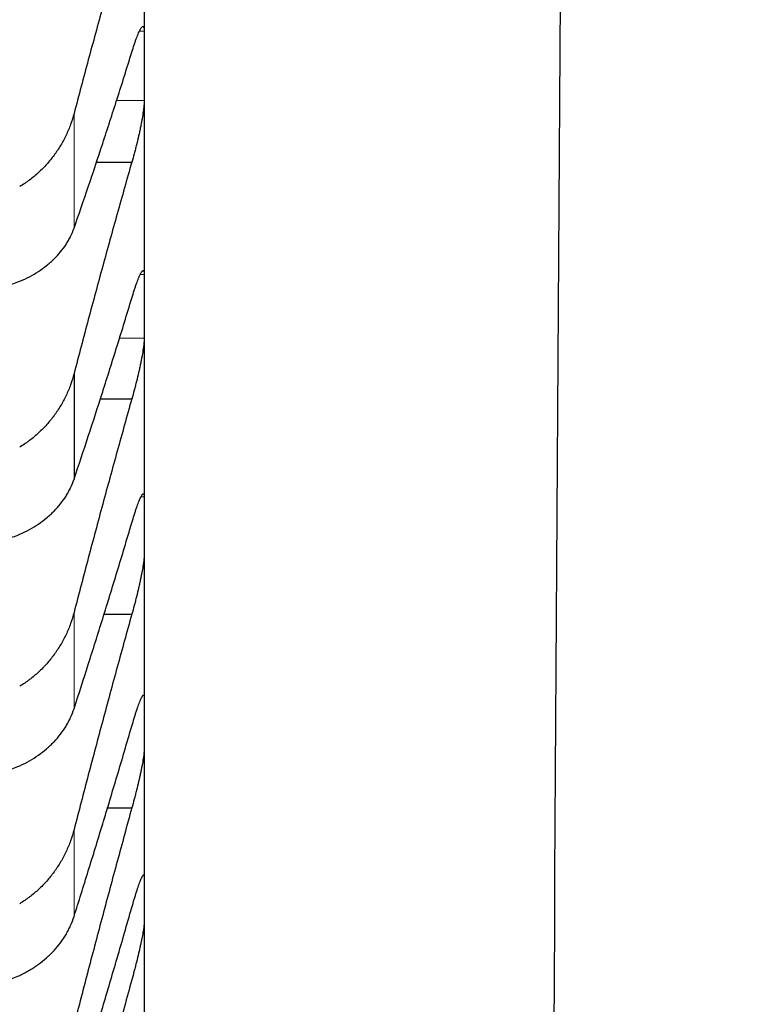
# Model space of a CAD drawing. Header units: inches. Extents: x 0 to 20790, y -12 to 14700.
# Tile 341 of 436: x 14162 to 14193, y 9375 to 9417. Entities that reach past the tile are written whole.
import ezdxf

# ---------------------------------------------------------------- set-up
doc = ezdxf.new("R2010")
doc.units = ezdxf.units.IN
doc.layers.add('1', color=7, linetype='Continuous', true_color=0xffffff)
doc.layers.add('254', color=7, linetype='Continuous', true_color=0xffffff)
doc.styles.add('latin_extended', font='simplex.shx')
doc.dimstyles.get("Standard").update_dxf_attribs({"dimtxt": 0.18, "dimasz": 0.18, "dimexe": 0.18, "dimexo": 0.0625, "dimgap": 0.09, "dimtad": 0, "dimtih": 1, "dimtoh": 1, "dimdec": 4, "dimzin": 0, "dimdsep": 46, "dimtxsty": 'Standard', "dimcen": 0.09, "dimadec": 0, "dimazin": 0, "dimtfac": 1, "dimtdec": 4, "dimtofl": 0, "dimtmove": 0, "dimatfit": 3, "dimfxl": 1, "dimtolj": 1, "dimtzin": 0, "dimarcsym": 0})

# ---------------------------------------------------------------- blocks, each defined once
blk = doc.blocks.new('_U5')
at = {"layer": '254', "color": 3, "linetype": 'Continuous', "lineweight": 13, "transparency": 16777216}
for p, q in [((14167.097, 9939.463), (14167.097, 8111.817)), ((14417.097, 9439.463), (14417.097, 8111.817)), ((14167.097, 8146.817), (13002.826, 8146.817)), ((14044.597, 8146.817), (13922.097, 8146.817)), ((14417.097, 8146.817), (14167.097, 8146.817)), ((14539.597, 8146.817), (14662.097, 8146.817))]:
    blk.add_line(p, q, dxfattribs=at)
at = {"layer": '254', "color": 3, "transparency": 16777216}
for points in [[(14044.597, 8126.4), (14044.597, 8167.233), (14167.097, 8146.817)], [(14539.597, 8167.233), (14539.597, 8126.4), (14417.097, 8146.817)]]:
    blk.add_solid(points, dxfattribs=at)
at = {"layer": 'Defpoints', "color": 0, "transparency": 16777216}
for p in [(14167.097, 9974.463), (14417.097, 9474.463), (14167.097, 8146.817)]:
    blk.add_point(p, dxfattribs=at)
at = {"layer": '254', "color": 2, "lineweight": 13, "transparency": 16777216, "insert": (13064.076, 8330.567), "char_height": 122.5, "attachment_point": 1, "style": 'latin_extended'}
blk.add_mtext('\\A1;250', dxfattribs=at)
blk = doc.blocks.new('_U6')
at = {"layer": '254', "color": 3, "linetype": 'Continuous', "lineweight": 13, "transparency": 16777216}
for p, q in [((14007.097, 9939.463), (14007.097, 8391.817)), ((14167.095, 9649.526), (14167.095, 8391.817)), ((14007.097, 8426.817), (12939.597, 8426.817)), ((13884.597, 8426.817), (13762.097, 8426.817)), ((14167.095, 8426.817), (14007.097, 8426.817)), ((14289.595, 8426.817), (14412.095, 8426.817))]:
    blk.add_line(p, q, dxfattribs=at)
at = {"layer": '254', "color": 3, "transparency": 16777216}
for points in [[(13884.597, 8406.4), (13884.597, 8447.233), (14007.097, 8426.817)], [(14289.595, 8447.233), (14289.595, 8406.4), (14167.095, 8426.817)]]:
    blk.add_solid(points, dxfattribs=at)
at = {"layer": 'Defpoints', "color": 0, "transparency": 16777216}
for p in [(14007.097, 9974.463), (14167.095, 9684.526), (14007.097, 8426.817)]:
    blk.add_point(p, dxfattribs=at)
at = {"layer": '254', "color": 2, "lineweight": 13, "transparency": 16777216, "insert": (13000.847, 8814.733), "char_height": 122.5, "attachment_point": 1, "style": 'latin_extended'}
blk.add_mtext('\\A1;\\C2;Flywheel\\P\\C2;90-240', dxfattribs=at)

msp = doc.modelspace()

# ---------------------------------------------------------------- linework, layer by layer
at = {"layer": '1', "color": 2, "linetype": 'Continuous', "lineweight": 25}
for p, q in [((14167.097, 9426.607), (14167.097, 9415.347)), ((14167.097, 9415.347), (14167.097, 9404.983)), ((14165.006, 9411.196), (14166.56, 9411.196)), ((14167.097, 9404.983), (14167.097, 9395.53)), ((14164.071, 9402.084), (14164.071, 9397.533)), ((14165.176, 9400.996), (14166.56, 9400.996)), ((14167.097, 9395.53), (14167.097, 9387.005)), ((14165.337, 9391.715), (14166.56, 9391.715)), ((14167.097, 9387.005), (14167.097, 9379.42)), ((14165.489, 9383.367), (14166.56, 9383.367)), ((14167.097, 9379.42), (14167.097, 9372.788))]:
    msp.add_line(p, q, dxfattribs=at)
at = {"layer": '1', "color": 110, "linetype": 'Continuous', "lineweight": 13}
for p, q in [((14166.891, 9416.843), (14167.095, 9416.843)), ((14165.878, 9413.852), (14167.095, 9413.852)), ((14164.071, 9413.291), (14164.071, 9408.347)), ((14166.927, 9406.353), (14167.095, 9406.353)), ((14166.01, 9403.612), (14167.095, 9403.612)), ((14166.961, 9396.773), (14167.095, 9396.773)), ((14164.071, 9391.793), (14164.071, 9387.643)), ((14164.071, 9382.436), (14164.071, 9378.692))]:
    msp.add_line(p, q, dxfattribs=at)
at = {"layer": '1', "color": 2, "linetype": 'Continuous', "lineweight": 25}
for points, knots in [([(14186.598, 9674.468), (14186.544, 9665.878), (14186.438, 9648.677), (14186.278, 9622.865), (14186.118, 9597.033), (14185.958, 9571.201), (14185.798, 9545.368), (14185.638, 9519.536), (14185.238, 9454.955), (14184.225, 9291.35), (14183.265, 9136.356), (14182.598, 9028.722)], [0, 0, 0, 0, 0.039908, 0.079911, 0.119915, 0.159919, 0.199923, 0.239927, 0.279931, 0.499952, 1, 1, 1, 1]), ([(14166.56, 9415.928), (14166.594, 9416.044), (14166.628, 9416.152), (14166.679, 9416.304), (14166.695, 9416.353), (14166.72, 9416.424), (14166.728, 9416.447), (14166.745, 9416.492), (14166.753, 9416.514), (14166.793, 9416.622), (14166.823, 9416.697), (14166.867, 9416.796), (14166.881, 9416.826), (14166.901, 9416.867), (14166.908, 9416.881), (14166.921, 9416.905), (14166.927, 9416.917), (14166.958, 9416.971), (14166.981, 9417.002), (14167.006, 9417.026), (14167.01, 9417.03), (14167.02, 9417.036), (14167.024, 9417.038), (14167.037, 9417.043), (14167.045, 9417.043), (14167.065, 9417.032), (14167.076, 9417.013), (14167.085, 9416.972), (14167.087, 9416.962), (14167.09, 9416.943), (14167.091, 9416.932), (14167.094, 9416.898), (14167.095, 9416.872), (14167.095, 9416.843)], [0, 0, 0, 0, 0.125, 0.125, 0.1875, 0.1875, 0.21875, 0.21875, 0.25, 0.25, 0.375, 0.375, 0.4375, 0.4375, 0.46875, 0.46875, 0.5, 0.5, 0.625, 0.625, 0.65625, 0.65625, 0.6875, 0.6875, 0.75, 0.75, 0.875, 0.875, 0.90625, 0.90625, 0.9375, 0.9375, 1, 1, 1, 1]), ([(14167.095, 9413.852), (14167.095, 9413.823), (14167.093, 9413.759), (14167.084, 9413.647), (14167.076, 9413.563), (14167.068, 9413.495), (14167.065, 9413.472), (14167.059, 9413.424), (14167.055, 9413.4), (14167.038, 9413.277), (14167.021, 9413.171), (14166.996, 9413.029), (14166.991, 9413), (14166.983, 9412.957), (14166.98, 9412.942), (14166.975, 9412.912), (14166.961, 9412.838), (14166.934, 9412.702), (14166.908, 9412.578), (14166.881, 9412.452), (14166.867, 9412.388), (14166.823, 9412.195), (14166.793, 9412.066), (14166.745, 9411.875), (14166.729, 9411.811), (14166.704, 9411.716), (14166.696, 9411.684), (14166.679, 9411.621), (14166.671, 9411.589), (14166.628, 9411.434), (14166.594, 9411.313), (14166.56, 9411.196)], [0, 0, 0, 0, 0.0625, 0.125, 0.1875, 0.1875, 0.21875, 0.21875, 0.25, 0.25, 0.375, 0.375, 0.40625, 0.40625, 0.421875, 0.421875, 0.4375, 0.5, 0.5625, 0.5625, 0.625, 0.625, 0.75, 0.75, 0.8125, 0.8125, 0.84375, 0.84375, 0.875, 0.875, 1, 1, 1, 1]), ([(14164.071, 9413.291), (14164.028, 9413.129), (14163.978, 9412.97), (14163.864, 9412.658), (14163.735, 9412.352), (14163.577, 9412.059), (14163.448, 9411.843), (14163.403, 9411.772), (14163.332, 9411.666), (14163.309, 9411.632), (14163.26, 9411.563), (14163.236, 9411.528), (14163.111, 9411.359), (14162.899, 9411.099), (14162.664, 9410.861), (14162.417, 9410.634), (14162.288, 9410.526), (14162.118, 9410.399), (14162.083, 9410.373), (14162.014, 9410.324), (14161.909, 9410.251), (14161.802, 9410.182), (14161.729, 9410.138)], [0, 0, 0, 0, 0.125, 0.125, 0.25, 0.375, 0.375, 0.4375, 0.4375, 0.46875, 0.46875, 0.5, 0.5, 0.625, 0.75, 0.75, 0.875, 0.875, 0.90625, 0.90625, 0.9375, 1, 1, 1, 1]), ([(14161.729, 9406.06), (14161.875, 9406.122), (14162.015, 9406.188), (14162.283, 9406.33), (14162.541, 9406.481), (14162.777, 9406.65), (14162.918, 9406.762), (14162.946, 9406.785), (14163.001, 9406.83), (14163.028, 9406.854), (14163.108, 9406.924), (14163.16, 9406.972), (14163.309, 9407.119), (14163.402, 9407.219), (14163.574, 9407.427), (14163.653, 9407.535), (14163.761, 9407.701), (14163.795, 9407.757), (14163.844, 9407.843), (14163.86, 9407.871), (14163.891, 9407.929), (14163.906, 9407.959), (14163.978, 9408.105), (14164.028, 9408.225), (14164.071, 9408.347)], [0, 0, 0, 0, 0.125, 0.125, 0.25, 0.375, 0.375, 0.40625, 0.40625, 0.4375, 0.4375, 0.5, 0.5, 0.625, 0.625, 0.75, 0.75, 0.8125, 0.8125, 0.84375, 0.84375, 0.875, 0.875, 1, 1, 1, 1]), ([(14166.56, 9405.333), (14166.594, 9405.451), (14166.628, 9405.562), (14166.679, 9405.718), (14166.695, 9405.769), (14166.72, 9405.842), (14166.728, 9405.866), (14166.745, 9405.913), (14166.753, 9405.936), (14166.793, 9406.048), (14166.823, 9406.128), (14166.867, 9406.233), (14166.881, 9406.265), (14166.901, 9406.31), (14166.908, 9406.325), (14166.921, 9406.352), (14166.927, 9406.365), (14166.958, 9406.425), (14166.981, 9406.461), (14167.006, 9406.491), (14167.01, 9406.496), (14167.02, 9406.505), (14167.024, 9406.509), (14167.037, 9406.517), (14167.045, 9406.52), (14167.065, 9406.517), (14167.076, 9406.503), (14167.085, 9406.468), (14167.087, 9406.46), (14167.09, 9406.443), (14167.091, 9406.434), (14167.094, 9406.403), (14167.095, 9406.38), (14167.095, 9406.353)], [0, 0, 0, 0, 0.125, 0.125, 0.1875, 0.1875, 0.21875, 0.21875, 0.25, 0.25, 0.375, 0.375, 0.4375, 0.4375, 0.46875, 0.46875, 0.5, 0.5, 0.625, 0.625, 0.65625, 0.65625, 0.6875, 0.6875, 0.75, 0.75, 0.875, 0.875, 0.90625, 0.90625, 0.9375, 0.9375, 1, 1, 1, 1]), ([(14159.241, 9405.889), (14159.245, 9405.889), (14159.248, 9405.888), (14159.254, 9405.887), (14159.258, 9405.886), (14159.268, 9405.884), (14159.288, 9405.88), (14159.334, 9405.871), (14159.427, 9405.855), (14159.506, 9405.842), (14159.664, 9405.82), (14159.769, 9405.808), (14160.083, 9405.782), (14160.291, 9405.778), (14160.602, 9405.795), (14160.705, 9405.804), (14160.861, 9405.824), (14160.913, 9405.832), (14161.016, 9405.849), (14161.068, 9405.859), (14161.223, 9405.892), (14161.325, 9405.919), (14161.528, 9405.982), (14161.629, 9406.018), (14161.729, 9406.06)], [0, 0, 0, 0, 0.003906, 0.003906, 0.007813, 0.007813, 0.015625, 0.03125, 0.0625, 0.125, 0.125, 0.25, 0.25, 0.5, 0.5, 0.625, 0.625, 0.6875, 0.6875, 0.75, 0.75, 0.875, 0.875, 1, 1, 1, 1]), ([(14167.095, 9403.612), (14167.095, 9403.585), (14167.093, 9403.526), (14167.084, 9403.422), (14167.076, 9403.341), (14167.068, 9403.276), (14167.065, 9403.254), (14167.059, 9403.208), (14167.055, 9403.185), (14167.038, 9403.066), (14167.021, 9402.963), (14166.996, 9402.825), (14166.991, 9402.797), (14166.983, 9402.754), (14166.98, 9402.74), (14166.975, 9402.711), (14166.961, 9402.638), (14166.934, 9402.505), (14166.908, 9402.382), (14166.881, 9402.257), (14166.867, 9402.194), (14166.823, 9402.002), (14166.793, 9401.874), (14166.745, 9401.682), (14166.729, 9401.618), (14166.704, 9401.522), (14166.696, 9401.49), (14166.679, 9401.426), (14166.671, 9401.395), (14166.628, 9401.237), (14166.594, 9401.115), (14166.56, 9400.996)], [0, 0, 0, 0, 0.0625, 0.125, 0.1875, 0.1875, 0.21875, 0.21875, 0.25, 0.25, 0.375, 0.375, 0.40625, 0.40625, 0.421875, 0.421875, 0.4375, 0.5, 0.5625, 0.5625, 0.625, 0.625, 0.75, 0.75, 0.8125, 0.8125, 0.84375, 0.84375, 0.875, 0.875, 1, 1, 1, 1]), ([(14164.071, 9402.084), (14164.028, 9401.921), (14163.978, 9401.76), (14163.864, 9401.447), (14163.735, 9401.139), (14163.577, 9400.843), (14163.448, 9400.626), (14163.403, 9400.555), (14163.332, 9400.448), (14163.309, 9400.413), (14163.26, 9400.344), (14163.236, 9400.31), (14163.111, 9400.139), (14162.899, 9399.878), (14162.664, 9399.639), (14162.417, 9399.411), (14162.288, 9399.302), (14162.118, 9399.174), (14162.083, 9399.149), (14162.014, 9399.099), (14161.909, 9399.026), (14161.802, 9398.957), (14161.729, 9398.912)], [0, 0, 0, 0, 0.125, 0.125, 0.25, 0.375, 0.375, 0.4375, 0.4375, 0.46875, 0.46875, 0.5, 0.5, 0.625, 0.75, 0.75, 0.875, 0.875, 0.90625, 0.90625, 0.9375, 1, 1, 1, 1]), ([(14161.729, 9395.159), (14161.875, 9395.223), (14162.015, 9395.291), (14162.283, 9395.439), (14162.541, 9395.596), (14162.777, 9395.772), (14162.918, 9395.888), (14162.946, 9395.912), (14163.001, 9395.96), (14163.028, 9395.984), (14163.108, 9396.057), (14163.16, 9396.107), (14163.309, 9396.259), (14163.402, 9396.364), (14163.574, 9396.58), (14163.653, 9396.691), (14163.761, 9396.863), (14163.795, 9396.922), (14163.844, 9397.01), (14163.86, 9397.04), (14163.891, 9397.1), (14163.906, 9397.13), (14163.978, 9397.283), (14164.028, 9397.407), (14164.071, 9397.533)], [0, 0, 0, 0, 0.125, 0.125, 0.25, 0.375, 0.375, 0.40625, 0.40625, 0.4375, 0.4375, 0.5, 0.5, 0.625, 0.625, 0.75, 0.75, 0.8125, 0.8125, 0.84375, 0.84375, 0.875, 0.875, 1, 1, 1, 1]), ([(14166.56, 9395.649), (14166.594, 9395.769), (14166.628, 9395.882), (14166.679, 9396.043), (14166.695, 9396.095), (14166.72, 9396.171), (14166.728, 9396.196), (14166.745, 9396.244), (14166.753, 9396.268), (14166.793, 9396.385), (14166.823, 9396.469), (14166.867, 9396.58), (14166.881, 9396.615), (14166.901, 9396.663), (14166.908, 9396.679), (14166.921, 9396.708), (14166.927, 9396.722), (14166.958, 9396.788), (14166.981, 9396.829), (14167.006, 9396.866), (14167.01, 9396.872), (14167.02, 9396.884), (14167.024, 9396.889), (14167.037, 9396.901), (14167.045, 9396.906), (14167.065, 9396.912), (14167.076, 9396.903), (14167.085, 9396.874), (14167.087, 9396.868), (14167.09, 9396.853), (14167.091, 9396.845), (14167.094, 9396.819), (14167.095, 9396.798), (14167.095, 9396.773)], [0, 0, 0, 0, 0.125, 0.125, 0.1875, 0.1875, 0.21875, 0.21875, 0.25, 0.25, 0.375, 0.375, 0.4375, 0.4375, 0.46875, 0.46875, 0.5, 0.5, 0.625, 0.625, 0.65625, 0.65625, 0.6875, 0.6875, 0.75, 0.75, 0.875, 0.875, 0.90625, 0.90625, 0.9375, 0.9375, 1, 1, 1, 1]), ([(14159.241, 9394.942), (14159.245, 9394.942), (14159.248, 9394.941), (14159.254, 9394.94), (14159.258, 9394.939), (14159.268, 9394.937), (14159.288, 9394.934), (14159.334, 9394.926), (14159.427, 9394.911), (14159.506, 9394.9), (14159.664, 9394.88), (14159.769, 9394.87), (14160.083, 9394.85), (14160.291, 9394.85), (14160.602, 9394.872), (14160.705, 9394.883), (14160.861, 9394.906), (14160.913, 9394.915), (14161.016, 9394.934), (14161.068, 9394.945), (14161.223, 9394.982), (14161.325, 9395.01), (14161.528, 9395.077), (14161.629, 9395.115), (14161.729, 9395.159)], [0, 0, 0, 0, 0.003906, 0.003906, 0.007812, 0.007812, 0.015625, 0.03125, 0.0625, 0.125, 0.125, 0.25, 0.25, 0.5, 0.5, 0.625, 0.625, 0.6875, 0.6875, 0.75, 0.75, 0.875, 0.875, 1, 1, 1, 1]), ([(14167.095, 9394.287), (14167.095, 9394.262), (14167.093, 9394.208), (14167.084, 9394.11), (14167.076, 9394.034), (14167.068, 9393.972), (14167.065, 9393.951), (14167.059, 9393.907), (14167.055, 9393.885), (14167.038, 9393.771), (14167.021, 9393.671), (14166.996, 9393.537), (14166.991, 9393.509), (14166.983, 9393.468), (14166.98, 9393.453), (14166.975, 9393.425), (14166.961, 9393.354), (14166.934, 9393.223), (14166.908, 9393.102), (14166.881, 9392.979), (14166.867, 9392.916), (14166.823, 9392.725), (14166.793, 9392.598), (14166.745, 9392.406), (14166.729, 9392.342), (14166.704, 9392.246), (14166.696, 9392.214), (14166.679, 9392.149), (14166.671, 9392.118), (14166.628, 9391.959), (14166.594, 9391.836), (14166.56, 9391.715)], [0, 0, 0, 0, 0.0625, 0.125, 0.1875, 0.1875, 0.21875, 0.21875, 0.25, 0.25, 0.375, 0.375, 0.40625, 0.40625, 0.421875, 0.421875, 0.4375, 0.5, 0.5625, 0.5625, 0.625, 0.625, 0.75, 0.75, 0.8125, 0.8125, 0.84375, 0.84375, 0.875, 0.875, 1, 1, 1, 1]), ([(14164.071, 9391.793), (14164.028, 9391.629), (14163.978, 9391.468), (14163.864, 9391.152), (14163.735, 9390.843), (14163.577, 9390.546), (14163.448, 9390.328), (14163.403, 9390.256), (14163.332, 9390.15), (14163.309, 9390.114), (14163.26, 9390.045), (14163.236, 9390.01), (14163.111, 9389.839), (14162.899, 9389.577), (14162.664, 9389.337), (14162.417, 9389.108), (14162.288, 9388.999), (14162.118, 9388.87), (14162.083, 9388.845), (14162.014, 9388.795), (14161.909, 9388.722), (14161.802, 9388.653), (14161.729, 9388.608)], [0, 0, 0, 0, 0.125, 0.125, 0.25, 0.375, 0.375, 0.4375, 0.4375, 0.46875, 0.46875, 0.5, 0.5, 0.625, 0.75, 0.75, 0.875, 0.875, 0.90625, 0.90625, 0.9375, 1, 1, 1, 1]), ([(14166.56, 9386.892), (14166.594, 9387.013), (14166.628, 9387.129), (14166.679, 9387.294), (14166.695, 9387.348), (14166.72, 9387.426), (14166.728, 9387.451), (14166.745, 9387.502), (14166.753, 9387.526), (14166.793, 9387.647), (14166.823, 9387.735), (14166.867, 9387.852), (14166.881, 9387.889), (14166.901, 9387.941), (14166.908, 9387.958), (14166.921, 9387.989), (14166.927, 9388.005), (14166.958, 9388.077), (14166.981, 9388.123), (14167.006, 9388.166), (14167.01, 9388.173), (14167.02, 9388.188), (14167.024, 9388.194), (14167.037, 9388.21), (14167.045, 9388.218), (14167.065, 9388.231), (14167.076, 9388.227), (14167.085, 9388.206), (14167.087, 9388.2), (14167.09, 9388.188), (14167.091, 9388.182), (14167.094, 9388.159), (14167.095, 9388.14), (14167.095, 9388.119)], [0, 0, 0, 0, 0.125, 0.125, 0.1875, 0.1875, 0.21875, 0.21875, 0.25, 0.25, 0.375, 0.375, 0.4375, 0.4375, 0.46875, 0.46875, 0.5, 0.5, 0.625, 0.625, 0.65625, 0.65625, 0.6875, 0.6875, 0.75, 0.75, 0.875, 0.875, 0.90625, 0.90625, 0.9375, 0.9375, 1, 1, 1, 1]), ([(14161.729, 9385.185), (14161.875, 9385.251), (14162.015, 9385.322), (14162.283, 9385.475), (14162.541, 9385.638), (14162.777, 9385.821), (14162.918, 9385.941), (14162.946, 9385.966), (14163.001, 9386.015), (14163.028, 9386.04), (14163.108, 9386.116), (14163.16, 9386.168), (14163.309, 9386.325), (14163.402, 9386.434), (14163.574, 9386.657), (14163.653, 9386.772), (14163.761, 9386.951), (14163.795, 9387.011), (14163.844, 9387.103), (14163.86, 9387.133), (14163.891, 9387.196), (14163.906, 9387.227), (14163.978, 9387.384), (14164.028, 9387.512), (14164.071, 9387.643)], [0, 0, 0, 0, 0.125, 0.125, 0.25, 0.375, 0.375, 0.40625, 0.40625, 0.4375, 0.4375, 0.5, 0.5, 0.625, 0.625, 0.75, 0.75, 0.8125, 0.8125, 0.84375, 0.84375, 0.875, 0.875, 1, 1, 1, 1]), ([(14167.095, 9385.89), (14167.095, 9385.869), (14167.093, 9385.819), (14167.084, 9385.728), (14167.076, 9385.656), (14167.068, 9385.598), (14167.065, 9385.578), (14167.059, 9385.536), (14167.055, 9385.515), (14167.038, 9385.405), (14167.021, 9385.309), (14166.996, 9385.179), (14166.991, 9385.152), (14166.983, 9385.111), (14166.98, 9385.097), (14166.975, 9385.07), (14166.961, 9385), (14166.934, 9384.872), (14166.908, 9384.753), (14166.881, 9384.632), (14166.867, 9384.57), (14166.823, 9384.381), (14166.793, 9384.254), (14166.745, 9384.062), (14166.729, 9383.998), (14166.704, 9383.902), (14166.696, 9383.87), (14166.679, 9383.805), (14166.671, 9383.773), (14166.628, 9383.614), (14166.594, 9383.489), (14166.56, 9383.367)], [0, 0, 0, 0, 0.0625, 0.125, 0.1875, 0.1875, 0.21875, 0.21875, 0.25, 0.25, 0.375, 0.375, 0.40625, 0.40625, 0.421875, 0.421875, 0.4375, 0.5, 0.5625, 0.5625, 0.625, 0.625, 0.75, 0.75, 0.8125, 0.8125, 0.84375, 0.84375, 0.875, 0.875, 1, 1, 1, 1]), ([(14159.241, 9384.923), (14159.245, 9384.923), (14159.248, 9384.922), (14159.254, 9384.921), (14159.258, 9384.92), (14159.268, 9384.919), (14159.288, 9384.915), (14159.334, 9384.908), (14159.427, 9384.895), (14159.506, 9384.885), (14159.664, 9384.868), (14159.769, 9384.86), (14160.083, 9384.845), (14160.291, 9384.849), (14160.602, 9384.877), (14160.705, 9384.891), (14160.861, 9384.917), (14160.913, 9384.926), (14161.016, 9384.948), (14161.068, 9384.96), (14161.223, 9384.999), (14161.325, 9385.029), (14161.528, 9385.099), (14161.629, 9385.139), (14161.729, 9385.185)], [0, 0, 0, 0, 0.003906, 0.003906, 0.007812, 0.007812, 0.015625, 0.03125, 0.0625, 0.125, 0.125, 0.25, 0.25, 0.5, 0.5, 0.625, 0.625, 0.6875, 0.6875, 0.75, 0.75, 0.875, 0.875, 1, 1, 1, 1]), ([(14164.071, 9382.436), (14164.028, 9382.271), (14163.978, 9382.109), (14163.864, 9381.792), (14163.735, 9381.482), (14163.577, 9381.184), (14163.448, 9380.966), (14163.403, 9380.894), (14163.332, 9380.787), (14163.309, 9380.751), (14163.26, 9380.681), (14163.236, 9380.647), (14163.111, 9380.476), (14162.899, 9380.213), (14162.664, 9379.972), (14162.417, 9379.743), (14162.288, 9379.634), (14162.118, 9379.505), (14162.083, 9379.479), (14162.014, 9379.429), (14161.909, 9379.356), (14161.802, 9379.287), (14161.729, 9379.242)], [0, 0, 0, 0, 0.125, 0.125, 0.25, 0.375, 0.375, 0.4375, 0.4375, 0.46875, 0.46875, 0.5, 0.5, 0.625, 0.75, 0.75, 0.875, 0.875, 0.90625, 0.90625, 0.9375, 1, 1, 1, 1]), ([(14166.56, 9379.076), (14166.594, 9379.199), (14166.628, 9379.317), (14166.679, 9379.485), (14166.695, 9379.54), (14166.72, 9379.62), (14166.728, 9379.647), (14166.745, 9379.699), (14166.753, 9379.724), (14166.793, 9379.849), (14166.823, 9379.941), (14166.867, 9380.064), (14166.881, 9380.103), (14166.901, 9380.158), (14166.908, 9380.176), (14166.921, 9380.21), (14166.927, 9380.226), (14166.958, 9380.304), (14166.981, 9380.355), (14167.006, 9380.404), (14167.01, 9380.413), (14167.02, 9380.43), (14167.024, 9380.438), (14167.037, 9380.458), (14167.045, 9380.468), (14167.065, 9380.489), (14167.076, 9380.491), (14167.085, 9380.476), (14167.087, 9380.472), (14167.09, 9380.462), (14167.091, 9380.457), (14167.094, 9380.438), (14167.095, 9380.422), (14167.095, 9380.403)], [0, 0, 0, 0, 0.125, 0.125, 0.1875, 0.1875, 0.21875, 0.21875, 0.25, 0.25, 0.375, 0.375, 0.4375, 0.4375, 0.46875, 0.46875, 0.5, 0.5, 0.625, 0.625, 0.65625, 0.65625, 0.6875, 0.6875, 0.75, 0.75, 0.875, 0.875, 0.90625, 0.90625, 0.9375, 0.9375, 1, 1, 1, 1]), ([(14161.729, 9376.154), (14161.875, 9376.223), (14162.015, 9376.297), (14162.283, 9376.455), (14162.541, 9376.624), (14162.777, 9376.812), (14162.918, 9376.937), (14162.946, 9376.962), (14163.001, 9377.013), (14163.028, 9377.039), (14163.108, 9377.118), (14163.16, 9377.171), (14163.309, 9377.333), (14163.402, 9377.445), (14163.574, 9377.676), (14163.653, 9377.795), (14163.761, 9377.979), (14163.795, 9378.041), (14163.844, 9378.136), (14163.86, 9378.167), (14163.891, 9378.231), (14163.906, 9378.264), (14163.978, 9378.426), (14164.028, 9378.558), (14164.071, 9378.692)], [0, 0, 0, 0, 0.125, 0.125, 0.25, 0.375, 0.375, 0.40625, 0.40625, 0.4375, 0.4375, 0.5, 0.5, 0.625, 0.625, 0.75, 0.75, 0.8125, 0.8125, 0.84375, 0.84375, 0.875, 0.875, 1, 1, 1, 1]), ([(14167.095, 9378.437), (14167.095, 9378.417), (14167.093, 9378.373), (14167.084, 9378.289), (14167.076, 9378.222), (14167.068, 9378.167), (14167.065, 9378.147), (14167.059, 9378.108), (14167.055, 9378.088), (14167.038, 9377.983), (14167.021, 9377.891), (14166.996, 9377.764), (14166.991, 9377.738), (14166.983, 9377.699), (14166.98, 9377.685), (14166.975, 9377.658), (14166.961, 9377.591), (14166.934, 9377.465), (14166.908, 9377.348), (14166.881, 9377.229), (14166.867, 9377.168), (14166.823, 9376.981), (14166.793, 9376.855), (14166.745, 9376.664), (14166.729, 9376.6), (14166.704, 9376.504), (14166.696, 9376.471), (14166.679, 9376.407), (14166.671, 9376.375), (14166.628, 9376.215), (14166.594, 9376.089), (14166.56, 9375.965)], [0, 0, 0, 0, 0.0625, 0.125, 0.1875, 0.1875, 0.21875, 0.21875, 0.25, 0.25, 0.375, 0.375, 0.40625, 0.40625, 0.421875, 0.421875, 0.4375, 0.5, 0.5625, 0.5625, 0.625, 0.625, 0.75, 0.75, 0.8125, 0.8125, 0.84375, 0.84375, 0.875, 0.875, 1, 1, 1, 1]), ([(14159.241, 9375.848), (14159.245, 9375.848), (14159.248, 9375.847), (14159.254, 9375.846), (14159.258, 9375.846), (14159.268, 9375.844), (14159.288, 9375.841), (14159.334, 9375.835), (14159.427, 9375.823), (14159.506, 9375.814), (14159.664, 9375.8), (14159.769, 9375.794), (14160.083, 9375.785), (14160.291, 9375.793), (14160.602, 9375.827), (14160.705, 9375.842), (14160.861, 9375.871), (14160.913, 9375.882), (14161.016, 9375.905), (14161.068, 9375.918), (14161.223, 9375.96), (14161.325, 9375.992), (14161.528, 9376.066), (14161.629, 9376.107), (14161.729, 9376.154)], [0, 0, 0, 0, 0.003906, 0.003906, 0.007813, 0.007813, 0.015625, 0.03125, 0.0625, 0.125, 0.125, 0.25, 0.25, 0.5, 0.5, 0.625, 0.625, 0.6875, 0.6875, 0.75, 0.75, 0.875, 0.875, 1, 1, 1, 1])]:
    msp.add_open_spline(points, degree=3, knots=knots, dxfattribs=at)
for points in [[(14166.56, 9422.298), (14166.349, 9421.572), (14165.929, 9420.108), (14165.304, 9417.875), (14164.684, 9415.605), (14164.275, 9414.066), (14164.071, 9413.291)], [(14167.095, 9416.843), (14167.096, 9416.344), (14167.097, 9415.846), (14167.097, 9415.347)], [(14164.071, 9408.347), (14164.275, 9408.932), (14164.684, 9410.125), (14165.304, 9411.985), (14165.929, 9413.916), (14166.349, 9415.249), (14166.56, 9415.928)], [(14167.097, 9415.347), (14167.097, 9414.849), (14167.096, 9414.35), (14167.095, 9413.852)], [(14166.56, 9411.196), (14166.349, 9410.459), (14165.929, 9408.972), (14165.304, 9406.71), (14164.684, 9404.416), (14164.275, 9402.865), (14164.071, 9402.084)], [(14167.095, 9406.353), (14167.096, 9405.896), (14167.097, 9405.439), (14167.097, 9404.983)], [(14164.071, 9397.533), (14164.275, 9398.139), (14164.684, 9399.372), (14165.304, 9401.289), (14165.929, 9403.272), (14166.349, 9404.638), (14166.56, 9405.333)], [(14167.097, 9404.983), (14167.097, 9404.526), (14167.096, 9404.069), (14167.095, 9403.612)], [(14166.56, 9400.996), (14166.349, 9400.248), (14165.929, 9398.742), (14165.304, 9396.455), (14164.684, 9394.14), (14164.275, 9392.579), (14164.071, 9391.793)], [(14167.095, 9396.773), (14167.096, 9396.359), (14167.097, 9395.944), (14167.097, 9395.53)], [(14164.071, 9387.643), (14164.275, 9388.268), (14164.684, 9389.54), (14165.304, 9391.511), (14165.929, 9393.544), (14166.349, 9394.94), (14166.56, 9395.649)], [(14167.097, 9395.53), (14167.097, 9395.116), (14167.096, 9394.701), (14167.095, 9394.287)], [(14166.56, 9391.715), (14166.349, 9390.957), (14165.929, 9389.434), (14165.304, 9387.125), (14164.684, 9384.794), (14164.275, 9383.224), (14164.071, 9382.436)], [(14167.095, 9388.119), (14167.096, 9387.747), (14167.097, 9387.376), (14167.097, 9387.005)], [(14164.071, 9378.692), (14164.275, 9379.337), (14164.684, 9380.645), (14165.304, 9382.666), (14165.929, 9384.745), (14166.349, 9386.17), (14166.56, 9386.892)], [(14167.097, 9387.005), (14167.097, 9386.633), (14167.096, 9386.262), (14167.095, 9385.89)], [(14166.56, 9383.367), (14166.349, 9382.6), (14165.929, 9381.062), (14165.304, 9378.736), (14164.684, 9376.392), (14164.275, 9374.817), (14164.071, 9374.026)], [(14167.095, 9380.403), (14167.096, 9380.075), (14167.097, 9379.748), (14167.097, 9379.42)], [(14167.097, 9379.42), (14167.097, 9379.092), (14167.096, 9378.764), (14167.095, 9378.437)], [(14164.071, 9370.696), (14164.275, 9371.358), (14164.684, 9372.701), (14165.304, 9374.769), (14165.929, 9376.891), (14166.349, 9378.341), (14166.56, 9379.076)], [(14166.56, 9375.965), (14166.349, 9375.192), (14165.929, 9373.641), (14165.304, 9371.301), (14164.684, 9368.948), (14164.275, 9367.37), (14164.071, 9366.578)]]:
    msp.add_open_spline(points, degree=3, dxfattribs=at)

# ---------------------------------------------------------------- dimensions: what is measured, and where the dimension line sits
at = {"layer": '254', "color": 2, "linetype": 'Continuous', "lineweight": 13}
dim = msp.add_linear_dim(base=(14007.097, 8426.817), p1=(14167.095, 9684.526), p2=(14007.097, 9974.463), text='\\C2;Flywheel\\P\\C2;90-240', dimstyle='Standard', override={"dimscale": 35, "dimtxt": 3.5, "dimasz": 3.5, "dimexe": 1, "dimexo": 1, "dimgap": 1.75, "dimtad": 1, "dimtih": 1, "dimtoh": 0, "dimdec": 2, "dimlfac": 0.028571, "dimzin": 8, "dimdsep": 46, "dimlunit": 2, "dimpost": '', "dimtxsty": 'latin_extended', "dimsah": 1, "dimse1": 0, "dimse2": 0, "dimsd1": 0, "dimsd2": 0, "dimclrd": 3, "dimclre": 3, "dimclrt": 2, "dimtol": 0, "dimtm": -0.1, "dimtfac": 0.714286, "dimtdec": 3, "dimtofl": 1, "dimtmove": 0, "dimtzin": 8, "dimlwd": 13, "dimlwe": 13}, dxfattribs=at)
dim.commit()
dim.dimension.update_dxf_attribs({"geometry": '_U6', "text_midpoint": (13350.847, 8426.817), "dimtype": 160})
dim = msp.add_linear_dim(base=(14167.097, 8146.817), p1=(14417.097, 9474.463), p2=(14167.097, 9974.463), dimstyle='Standard', override={"dimscale": 35, "dimtxt": 3.5, "dimasz": 3.5, "dimexe": 1, "dimexo": 1, "dimgap": 1.75, "dimtad": 1, "dimtih": 1, "dimtoh": 0, "dimdec": 2, "dimlfac": 1, "dimzin": 8, "dimdsep": 46, "dimlunit": 2, "dimtxsty": 'latin_extended', "dimsah": 1, "dimse1": 0, "dimse2": 0, "dimsd1": 0, "dimsd2": 0, "dimclrd": 3, "dimclre": 3, "dimclrt": 2, "dimtol": 0, "dimtm": -0.1, "dimtfac": 0.714286, "dimtdec": 3, "dimtofl": 1, "dimtmove": 0, "dimtzin": 8, "dimlwd": 13, "dimlwe": 13}, dxfattribs=at)
dim.commit()
dim.dimension.update_dxf_attribs({"geometry": '_U5', "text_midpoint": (13221.576, 8146.817), "dimtype": 160})

doc.saveas('drawing.dxf')
